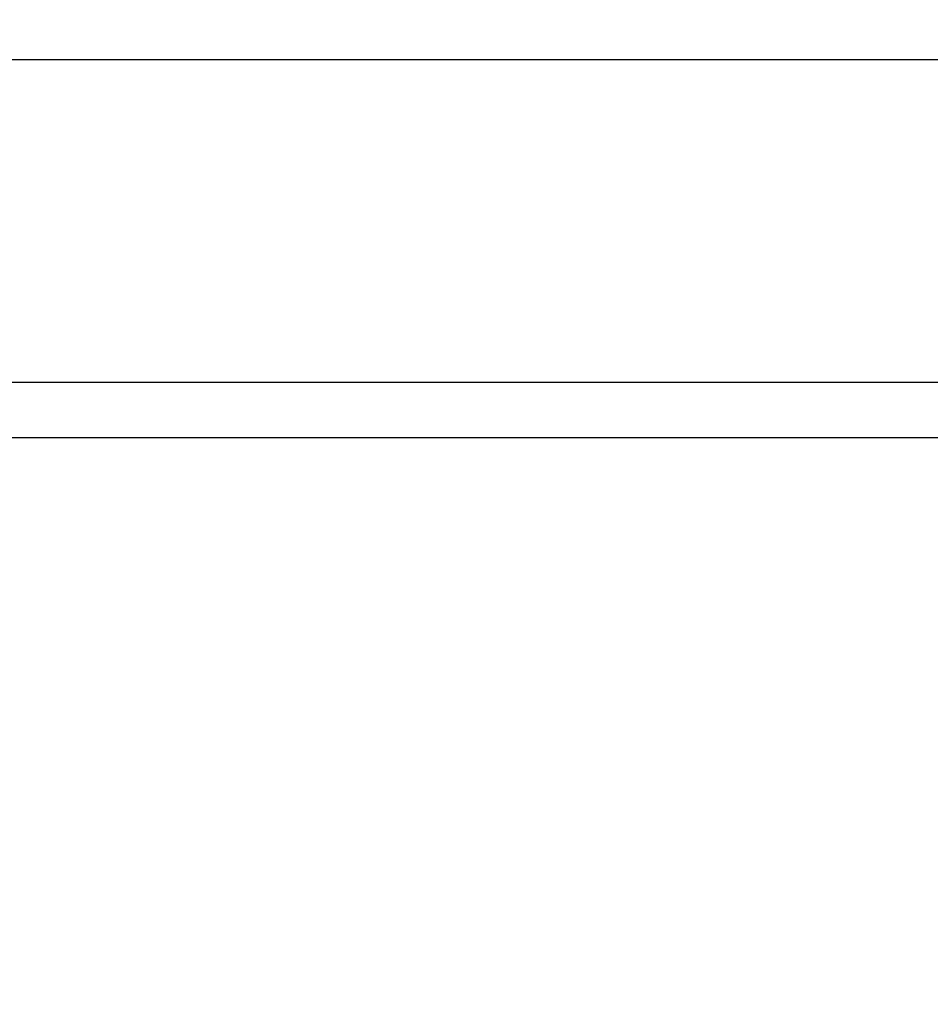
# Model space of a CAD drawing. Header units: millimetres. Extents: x 126553 to 403692, y -95821 to 38049.
# Tile 694 of 758: x 336999 to 337823, y 22405 to 23296. Entities that reach past the tile are written whole.
import ezdxf

# ---------------------------------------------------------------- set-up
doc = ezdxf.new("R2010")
doc.units = ezdxf.units.MM
doc.layers.add('ramki', color=250, linetype='Continuous', lineweight=13)
doc.layers.add('WYMIAR', color=7, linetype='Continuous', lineweight=18)
doc.styles.add('Arial', font='arial.ttf')
doc.dimstyles.new('cm_cm 1_100', dxfattribs={"dimtxt": 30, "dimasz": 0.5, "dimexe": 5, "dimexo": 3, "dimgap": 1, "dimtad": 1, "dimdec": 1, "dimrnd": 1, "dimdsep": 46, "dimtxsty": 'Arial', "dimblk": 'B', "dimcen": 0, "dimdle": 5, "dimse1": 1, "dimse2": 1, "dimclrd": 256, "dimclre": 256, "dimclrt": 6, "dimadec": 4, "dimazin": 0, "dimtfac": 1, "dimtdec": 1, "dimtmove": 0, "dimatfit": 3, "dimldrblk": 'NONE', "dimfxl": 1, "dimarcsym": 0})

# ---------------------------------------------------------------- blocks, each defined once
blk = doc.blocks.new('B')
at = {"color": 2}
blk.add_line((-3.5, -3.5), (3.5, 3.5), dxfattribs=at)
at = {"color": 6}
blk.add_line((-2.5, 0), (2.5, 0), dxfattribs=at)
blk.add_line((0, -7), (0, 7))
blk = doc.blocks.new('*D2794')
at = {"layer": 'Defpoints', "color": 0, "lineweight": 60, "transparency": 16777216}
for p in [(341567.45, 23260.4), (331775.25, 22968.24), (341567.45, 22906.54)]:
    blk.add_point(p, dxfattribs=at)
at = {"layer": 'ramki', "lineweight": -2, "transparency": 16777216}
blk.add_line((331775.75, 23260.4), (341566.95, 23260.4), dxfattribs=at)
at = {"layer": 'ramki', "lineweight": -2, "transparency": 16777216, "xscale": 0.5, "yscale": 0.5, "zscale": 0.5, "rotation": 180}
blk.add_blockref('B', (331775.25, 23260.4), dxfattribs=at)
at = {"layer": 'ramki', "lineweight": -2, "transparency": 16777216, "xscale": 0.5, "yscale": 0.5, "zscale": 0.5}
blk.add_blockref('B', (341567.45, 23260.4), dxfattribs=at)
at = {"layer": 'ramki', "color": 6, "lineweight": 60, "transparency": 16777216, "insert": (336671.35, 23276.72), "char_height": 30, "attachment_point": 5, "style": 'Arial'}
blk.add_mtext('9792', dxfattribs=at)
blk = doc.blocks.new('_None')

msp = doc.modelspace()

# ---------------------------------------------------------------- linework, layer by layer
at = {"layer": 'ramki', "color": 0, "ltscale": 0.6}
for p, q in [((335233.88418, 22968.2397), (341245.11195, 22968.2397)), ((335233.88418, 22968.2397), (341064.77558, 22968.2397)), ((335233.88418, 22968.2397), (341245.11195, 22968.2397)), ((335233.88418, 22968.2397), (341567.45162, 22968.2397)), ((335233.88418, 22968.2397), (341567.45162, 22968.2397)), ((335233.88418, 22918.2397), (341517.45162, 22918.2397))]:
    msp.add_line(p, q, dxfattribs=at)
at = {"layer": 'WYMIAR', "color": 7, "lineweight": -3}
for points in [[(331775.2496, 22968.2397), (341567.45162, 22968.2397), (341567.45162, 18768.82749), (331775.2496, 18768.82749)], [(331975.2496, 22918.2397), (341517.45162, 22918.2397), (341517.45162, 18818.2397), (331975.2496, 18818.2397)]]:
    msp.add_lwpolyline(points, close=True, dxfattribs=at)

# ---------------------------------------------------------------- dimensions: what is measured, and where the dimension line sits
at = {"layer": 'ramki', "color": 3, "lineweight": 60}
dim = msp.add_linear_dim(base=(341567.45162, 23260.40361), p1=(331775.2496, 22968.2397), p2=(341567.45162, 22906.5422), dimstyle='cm_cm 1_100', dxfattribs=at)
dim.commit()
dim.dimension.update_dxf_attribs({"geometry": '*D2794', "text_midpoint": (336671.35061, 23276.7208)})

doc.saveas('drawing.dxf')
